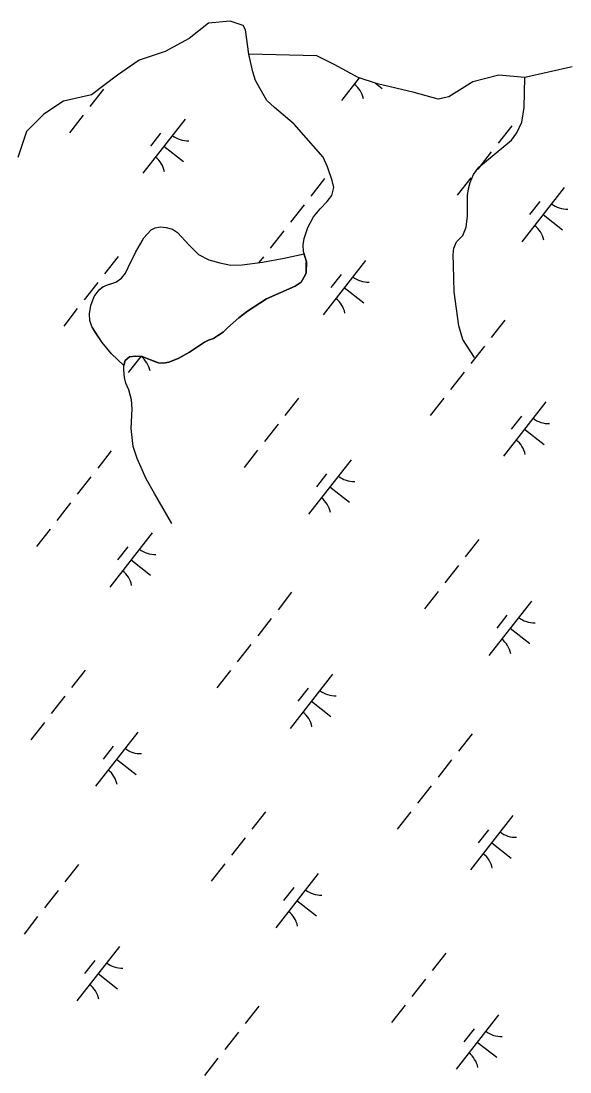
# Model space of a CAD drawing. Extents: x 3896831 to 3918110, y 171006 to 193349.
# Drawn here: x 3906540 to 3906939, y 184868 to 185631 of the extents above; entities that cross this region are included whole.
import ezdxf

# ---------------------------------------------------------------- set-up
doc = ezdxf.new("R2010")
doc.units = 0
doc.layers.add('V-TOPO-SHOR', color=7, linetype='Continuous')
doc.layers.add('V-WETL-SWMP', color=7, linetype='Continuous')

msp = doc.modelspace()

# ---------------------------------------------------------------- linework, layer by layer
at = {"layer": 'V-TOPO-SHOR'}
for points in [[(3906649.54, 185266.15), (3906636.97, 185287.84), (3906631.04, 185298.59), (3906624.43, 185313.24), (3906621.54, 185321.84), (3906620.06, 185335.06), (3906620.68, 185349.27), (3906620.33, 185355.74), (3906618.44, 185363.03), (3906616.24, 185367.99), (3906615.3, 185371.9), (3906614.67, 185377.6), (3906614.75, 185380.7), (3906615.62, 185384.3), (3906618.79, 185387.06), (3906622.94, 185387.48), (3906628.1, 185387.34), (3906633.99, 185384.87), (3906638.34, 185383.21), (3906639.88, 185382.65), (3906643.23, 185382.31), (3906647.39, 185383.24), (3906654.18, 185385.91), (3906662.31, 185390.36), (3906673.35, 185397.58), (3906676.23, 185399.06), (3906679.88, 185400.26), (3906683.56, 185402.75), (3906686.72, 185405), (3906689.9, 185408.02), (3906698.1, 185415.31), (3906704.42, 185420.07), (3906718.35, 185429.02), (3906739.01, 185438.33), (3906743.47, 185441.06), (3906746.44, 185446.16), (3906747.01, 185447.95), (3906747.19, 185455.19), (3906747.21, 185455.96), (3906746.01, 185459.87), (3906745.07, 185463.51), (3906744.93, 185468.17), (3906745.56, 185472.81), (3906748.35, 185480.75), (3906752.43, 185488.67), (3906757.23, 185494.49), (3906762.27, 185499.79), (3906765.74, 185504.1), (3906767.18, 185509.75), (3906766.01, 185514.95), (3906762.65, 185524.86), (3906759.46, 185531.92), (3906738.34, 185555.73), (3906724.17, 185567.97), (3906718.61, 185573.03), (3906713.65, 185581.42), (3906710.19, 185587.46), (3906708.27, 185593.71), (3906705.35, 185606.58)], [(3906869.32, 185386.63), (3906860.86, 185399.52), (3906858, 185409.41), (3906854.49, 185434.06), (3906853.94, 185453.47), (3906853.87, 185460.96), (3906854.25, 185465.87), (3906856.18, 185470.47), (3906860.69, 185475.01), (3906863.17, 185481.15), (3906864.15, 185489.15), (3906864.12, 185498.2), (3906864.27, 185504.14), (3906864.9, 185508.78), (3906866.05, 185513.4), (3906868.53, 185519.29), (3906872.54, 185524.61), (3906896.04, 185544.19), (3906900.05, 185549.52), (3906903.61, 185557.18), (3906905.43, 185568), (3906905.89, 185589.73)], [(3906614.75, 185380.7), (3906605.66, 185389.2), (3906598.88, 185397.39), (3906593.9, 185405.01), (3906591.42, 185408.95), (3906589.98, 185413.38), (3906589.84, 185418.3), (3906590.77, 185424.22), (3906593.26, 185430.88), (3906596.75, 185435.7), (3906599.11, 185437.45), (3906602.25, 185438.93), (3906605.9, 185440.13), (3906609.03, 185441.08), (3906612.98, 185444.09), (3906615.92, 185447.63), (3906617.83, 185451.72), (3906623.55, 185463.21), (3906626.8, 185469.08), (3906629.23, 185473.41), (3906631.62, 185475.93), (3906634.55, 185479.22), (3906637.43, 185480.7), (3906641.07, 185481.38), (3906645.45, 185480.76), (3906650.08, 185479.61), (3906653.63, 185477.19), (3906662.19, 185467.93), (3906669, 185461.29), (3906676.41, 185457.49), (3906684.36, 185455.22), (3906692.33, 185453.46), (3906700.62, 185453.77), (3906715.4, 185455.73), (3906730.99, 185458.7), (3906745.56, 185461.62)]]:
    msp.add_lwpolyline(points, dxfattribs=at)
at = {"layer": 'V-WETL-SWMP'}
for p, q in [((3906676.24, 185629.07), (3906662.09, 185618.06)), ((3906691.96, 185630.64), (3906676.24, 185629.07)), ((3906701.39, 185627.5), (3906691.96, 185630.64)), ((3906702.96, 185624.35), (3906701.39, 185627.5)), ((3906705.35, 185606.58), (3906702.96, 185624.35)), ((3906662.09, 185618.06), (3906644.79, 185608.62)), ((3906644.79, 185608.62), (3906625.93, 185602.33)), ((3906625.93, 185602.33), (3906610.21, 185591.32)), ((3906754.85, 185605.47), (3906705.35, 185606.58)), ((3906767.42, 185599.18), (3906754.85, 185605.47)), ((3906784.72, 185589.74), (3906767.42, 185599.18)), ((3906778.6, 185593.08), (3906778.38, 185592.81)), ((3906940.08, 185597.33), (3906905.89, 185589.73)), ((3906610.21, 185591.32), (3906591.34, 185577.16)), ((3906785.56, 185589.46), (3906772.73, 185573.09)), ((3906798.87, 185585.02), (3906784.72, 185589.74)), ((3906797.42, 185585.51), (3906802.32, 185581.67)), ((3906868.04, 185586.6), (3906850.75, 185575.59)), ((3906886.91, 185591.32), (3906868.04, 185586.6)), ((3906905.89, 185589.73), (3906886.91, 185591.32)), ((3906599.91, 185581.11), (3906590.04, 185568.52)), ((3906825.6, 185578.73), (3906798.87, 185585.02)), ((3906842.89, 185574.01), (3906825.6, 185578.73)), ((3906570.9, 185572.44), (3906556.75, 185563)), ((3906591.34, 185577.16), (3906570.9, 185572.44)), ((3906850.75, 185575.59), (3906842.89, 185574.01)), ((3906556.75, 185563), (3906544.17, 185550.42)), ((3906585.11, 185562.22), (3906575.24, 185549.63)), ((3906659.24, 185559.49), (3906628.4, 185520.14)), ((3906544.17, 185550.42), (3906537.88, 185531.54)), ((3906641.45, 185549.29), (3906634.04, 185539.85)), ((3906896.29, 185554.65), (3906886.42, 185542.06)), ((3906643.82, 185539.81), (3906657.99, 185528.71)), ((3906881.48, 185535.77), (3906871.61, 185523.17)), ((3906866.68, 185516.88), (3906856.81, 185504.28)), ((3906760.44, 185516.28), (3906750.57, 185503.69)), ((3906934.49, 185509.84), (3906903.65, 185470.49)), ((3906745.63, 185497.39), (3906735.76, 185484.8)), ((3906916.7, 185499.64), (3906909.3, 185490.2)), ((3906919.07, 185490.16), (3906933.24, 185479.06)), ((3906629.23, 185473.41), (3906634.55, 185479.22)), ((3906634.55, 185479.22), (3906637.43, 185480.7)), ((3906637.43, 185480.7), (3906641.07, 185481.38)), ((3906641.07, 185481.38), (3906645.45, 185480.76)), ((3906645.45, 185480.76), (3906650.07, 185479.61)), ((3906650.07, 185479.61), (3906653.63, 185477.19)), ((3906730.83, 185478.5), (3906720.96, 185465.91)), ((3906623.55, 185463.21), (3906629.23, 185473.41)), ((3906653.63, 185477.19), (3906662.19, 185467.93)), ((3906617.83, 185451.72), (3906623.55, 185463.21)), ((3906662.19, 185467.93), (3906669, 185461.29)), ((3906610.56, 185459.75), (3906600.69, 185447.15)), ((3906669, 185461.29), (3906676.41, 185457.49)), ((3906676.41, 185457.49), (3906684.36, 185455.22)), ((3906700.62, 185453.77), (3906715.4, 185455.73)), ((3906716.02, 185459.62), (3906712.7, 185455.37)), ((3906715.4, 185455.73), (3906730.99, 185458.7)), ((3906730.99, 185458.7), (3906745.56, 185461.62)), ((3906745.56, 185461.62), (3906746.01, 185459.87)), ((3906746.01, 185459.87), (3906747.21, 185455.96)), ((3906747.21, 185455.96), (3906747.01, 185447.95)), ((3906790.16, 185456.88), (3906759.32, 185417.53)), ((3906615.92, 185447.63), (3906617.83, 185451.72)), ((3906684.36, 185455.22), (3906692.33, 185453.46)), ((3906692.33, 185453.46), (3906700.62, 185453.77)), ((3906747.01, 185447.95), (3906746.44, 185446.16)), ((3906595.76, 185440.86), (3906585.89, 185428.26)), ((3906602.25, 185438.93), (3906609.03, 185441.08)), ((3906609.03, 185441.08), (3906612.98, 185444.09)), ((3906612.98, 185444.09), (3906615.92, 185447.63)), ((3906743.47, 185441.06), (3906739.01, 185438.33)), ((3906746.44, 185446.16), (3906743.47, 185441.06)), ((3906772.37, 185446.69), (3906764.96, 185437.24)), ((3906593.26, 185430.88), (3906596.74, 185435.71)), ((3906596.74, 185435.71), (3906599.12, 185437.45)), ((3906599.12, 185437.45), (3906602.25, 185438.93)), ((3906739.01, 185438.33), (3906718.35, 185429.02)), ((3906774.74, 185437.2), (3906788.9, 185426.1)), ((3906590.77, 185424.22), (3906593.26, 185430.88)), ((3906718.35, 185429.02), (3906704.42, 185420.07)), ((3906580.95, 185421.97), (3906571.08, 185409.37)), ((3906589.84, 185418.3), (3906590.77, 185424.22)), ((3906589.98, 185413.38), (3906589.84, 185418.3)), ((3906704.42, 185420.07), (3906698.1, 185415.31)), ((3906591.42, 185408.95), (3906589.98, 185413.38)), ((3906698.1, 185415.31), (3906689.9, 185408.02)), ((3906891.36, 185413.68), (3906881.49, 185401.08)), ((3906598.88, 185397.39), (3906591.42, 185408.95)), ((3906686.72, 185405), (3906679.88, 185400.26)), ((3906689.9, 185408.02), (3906686.72, 185405)), ((3906605.66, 185389.2), (3906598.88, 185397.39)), ((3906673.35, 185397.58), (3906662.31, 185390.36)), ((3906676.23, 185399.06), (3906673.35, 185397.58)), ((3906679.88, 185400.26), (3906676.23, 185399.06)), ((3906876.55, 185394.79), (3906866.68, 185382.19)), ((3906614.75, 185380.7), (3906605.66, 185389.2)), ((3906618.79, 185387.06), (3906615.62, 185384.3)), ((3906627.17, 185387.37), (3906617.92, 185375.58)), ((3906622.94, 185387.48), (3906618.79, 185387.06)), ((3906628.1, 185387.34), (3906622.94, 185387.48)), ((3906633.99, 185384.87), (3906628.1, 185387.34)), ((3906662.31, 185390.36), (3906654.18, 185385.91)), ((3906615.62, 185384.3), (3906614.75, 185380.7)), ((3906639.88, 185382.65), (3906633.99, 185384.87)), ((3906643.23, 185382.31), (3906639.88, 185382.65)), ((3906647.39, 185383.24), (3906643.23, 185382.31)), ((3906654.18, 185385.91), (3906647.39, 185383.24)), ((3906861.75, 185375.9), (3906851.88, 185363.3)), ((3906741.48, 185357.14), (3906731.61, 185344.54)), ((3906846.94, 185357.01), (3906837.07, 185344.41)), ((3906921.08, 185354.27), (3906890.23, 185314.92)), ((3906903.28, 185344.08), (3906895.88, 185334.63)), ((3906726.68, 185338.25), (3906716.81, 185325.65)), ((3906905.66, 185334.59), (3906919.82, 185323.49)), ((3906605.63, 185318.77), (3906595.76, 185306.17)), ((3906711.87, 185319.36), (3906702, 185306.77)), ((3906779.69, 185312.32), (3906748.84, 185272.97)), ((3906590.83, 185299.88), (3906580.96, 185287.28)), ((3906761.89, 185302.13), (3906754.49, 185292.68)), ((3906764.27, 185292.65), (3906778.43, 185281.54)), ((3906576.02, 185280.99), (3906566.15, 185268.39)), ((3906561.22, 185262.1), (3906551.35, 185249.5)), ((3906635.35, 185259.36), (3906604.51, 185220.01)), ((3906872.4, 185254.53), (3906862.53, 185241.94)), ((3906617.56, 185249.17), (3906610.16, 185239.72)), ((3906619.93, 185239.69), (3906634.1, 185228.58)), ((3906857.59, 185235.64), (3906847.72, 185223.05)), ((3906736.55, 185216.16), (3906726.68, 185203.57)), ((3906842.79, 185216.75), (3906832.92, 185204.16)), ((3906910.61, 185209.71), (3906879.76, 185170.36)), ((3906721.75, 185197.27), (3906711.88, 185184.68)), ((3906892.81, 185199.52), (3906885.41, 185190.07)), ((3906895.18, 185190.04), (3906909.35, 185178.93)), ((3906706.94, 185178.38), (3906697.07, 185165.79)), ((3906586.67, 185159.62), (3906576.8, 185147.03)), ((3906692.14, 185159.49), (3906682.27, 185146.9)), ((3906766.27, 185156.75), (3906735.43, 185117.4)), ((3906748.48, 185146.56), (3906741.08, 185137.11)), ((3906571.87, 185140.73), (3906562, 185128.14)), ((3906750.85, 185137.08), (3906765.02, 185125.97)), ((3906557.06, 185121.84), (3906547.19, 185109.25)), ((3906624.88, 185114.81), (3906594.04, 185075.45)), ((3906867.47, 185113.55), (3906857.6, 185100.96)), ((3906607.09, 185104.61), (3906599.69, 185095.17)), ((3906609.46, 185095.13), (3906623.63, 185084.02)), ((3906852.67, 185094.66), (3906842.8, 185082.07)), ((3906837.86, 185075.77), (3906827.99, 185063.18)), ((3906717.59, 185057.01), (3906707.72, 185044.42)), ((3906823.06, 185056.88), (3906813.19, 185044.29)), ((3906897.19, 185054.15), (3906866.35, 185014.79)), ((3906879.4, 185043.95), (3906871.99, 185034.51)), ((3906702.79, 185038.12), (3906692.92, 185025.53)), ((3906881.77, 185034.47), (3906895.94, 185023.37)), ((3906581.75, 185018.64), (3906571.88, 185006.05)), ((3906687.98, 185019.23), (3906678.11, 185006.64)), ((3906755.8, 185012.2), (3906724.96, 184972.84)), ((3906566.94, 184999.75), (3906557.07, 184987.16)), ((3906738.01, 185002), (3906730.6, 184992.56)), ((3906740.38, 184992.52), (3906754.54, 184981.42)), ((3906552.14, 184980.86), (3906542.27, 184968.27)), ((3906611.47, 184959.24), (3906580.62, 184919.88)), ((3906848.51, 184954.4), (3906838.64, 184941.81)), ((3906593.67, 184949.04), (3906586.27, 184939.6)), ((3906596.04, 184939.56), (3906610.21, 184928.46)), ((3906833.71, 184935.51), (3906823.84, 184922.92)), ((3906712.66, 184916.03), (3906702.79, 184903.44)), ((3906818.9, 184916.62), (3906809.03, 184904.03)), ((3906886.72, 184909.59), (3906855.87, 184870.23)), ((3906868.92, 184899.39), (3906861.52, 184889.95)), ((3906697.86, 184897.14), (3906687.99, 184884.55)), ((3906871.3, 184889.91), (3906885.46, 184878.81)), ((3906683.05, 184878.25), (3906673.19, 184865.66))]:
    msp.add_line(p, q, dxfattribs=at)
for centre, start, end in [((3906771.3, 185570.89), 11.14028, 52.68394), ((3906661.04, 185561.41), 231.14028, 272.68394), ((3906626.97, 185517.93), 11.14028, 52.68394), ((3906936.3, 185511.76), 231.14028, 272.68394), ((3906902.22, 185468.28), 11.14028, 52.68394), ((3906791.96, 185458.8), 231.14028, 272.68394), ((3906757.89, 185415.32), 11.14028, 52.68394), ((3906616.49, 185373.37), 11.14028, 52.59862), ((3906922.88, 185356.19), 231.14028, 272.68394), ((3906888.8, 185312.71), 11.14028, 52.68394), ((3906781.49, 185314.24), 231.14028, 272.68394), ((3906747.41, 185270.76), 11.14028, 52.68394), ((3906637.16, 185261.28), 231.14028, 272.68394), ((3906603.08, 185217.8), 11.14028, 52.68394), ((3906912.41, 185211.63), 231.14028, 272.68394), ((3906878.33, 185168.15), 11.14028, 52.68394), ((3906768.08, 185158.67), 231.14028, 272.68394), ((3906734, 185115.19), 11.14028, 52.68394), ((3906626.68, 185116.72), 231.14028, 272.68394), ((3906592.61, 185073.24), 11.14028, 52.68394), ((3906898.99, 185056.06), 231.14028, 272.68394), ((3906864.92, 185012.58), 11.14028, 52.68394), ((3906757.6, 185014.11), 231.14028, 272.68394), ((3906723.53, 184970.63), 11.14028, 52.68394), ((3906613.27, 184961.15), 231.14028, 272.68394), ((3906579.19, 184917.67), 11.14028, 52.68394), ((3906888.52, 184911.5), 231.14028, 272.68394), ((3906854.44, 184868.03), 11.14028, 52.68394)]:
    msp.add_arc(centre, 17.62, start, end, dxfattribs=at)

doc.saveas('drawing.dxf')
